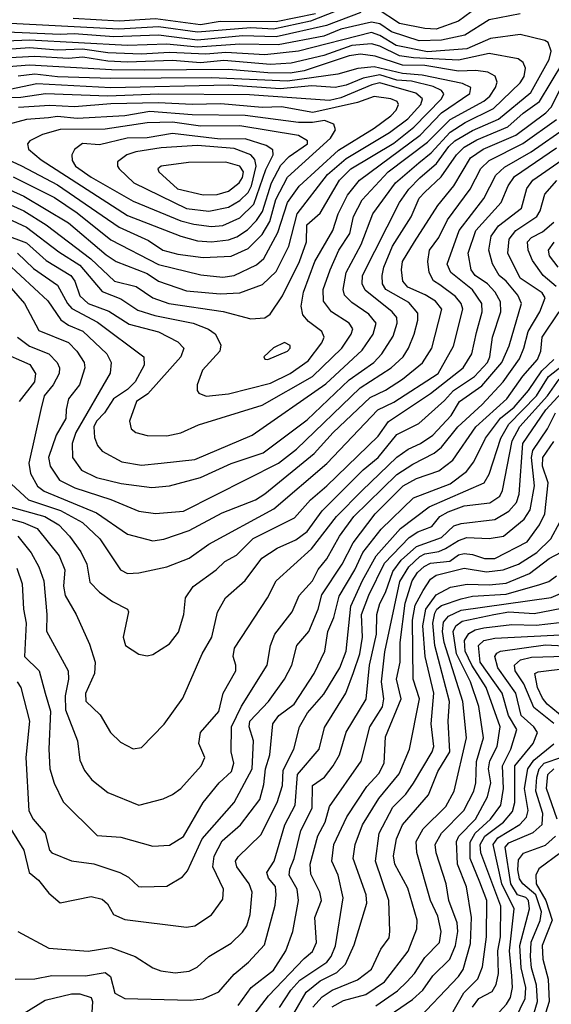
# Model space of a CAD drawing. Extents: x 1308313 to 1441400, y 959662 to 1036319.
# Tile 511 of 656: x 1391351 to 1393246, y 985065 to 988577. Entities that reach past the tile are written whole.
import ezdxf

# ---------------------------------------------------------------- set-up
doc = ezdxf.new("R2010")
doc.units = 0

msp = doc.modelspace()

# ---------------------------------------------------------------- linework, layer by layer
at = {"layer": '0CON10XD'}
for points in [[(1393005, 988638.7), (1392915, 988572.1), (1392835, 988543.8), (1392795, 988545.6), (1392705, 988563.6), (1392625, 988616.1)], [(1393135, 988598.4), (1393025, 988576.9), (1392937.8, 988522.2), (1392855, 988504.3), (1392775, 988502.5), (1392676.3, 988533.6), (1392635, 988562.5), (1392605, 988568), (1392495, 988543.6), (1392435, 988518.5), (1392272.2, 988487.8), (1392135, 988490.1), (1391985, 988479.7), (1391875, 988490), (1391735, 988485.7), (1391385, 988504.3), (1391245, 988499)], [(1392475, 988606.9), (1392387.3, 988572.7), (1392256, 988544), (1392175, 988547.8), (1391985, 988532.9), (1391845, 988552.3), (1391703.7, 988543.7), (1391295, 988564.8)], [(1392567.3, 988602.7), (1392445, 988556.1), (1392265, 988516.8), (1392145, 988519.9), (1391985, 988504), (1391845, 988521.6), (1391686.3, 988516.3), (1391545, 988527.4), (1391495, 988524.3), (1391305, 988533.4)], [(1392405, 988598.1), (1392265, 988570.1), (1392065, 988571), (1391995, 988558.9), (1391835, 988581), (1391705, 988571.6), (1391541.3, 988581.3)], [(1391821.5, 986908.5), (1391885, 986914.7), (1391995, 986944.1), (1392105, 986993.6), (1392218.3, 987031.7), (1392375, 987150.2), (1392525, 987292.3), (1392613, 987355), (1392642.3, 987385), (1392681.8, 987448.2), (1392696.7, 987495), (1392695.2, 987515), (1392678.9, 987535), (1392581.9, 987611.9), (1392571.6, 987635), (1392573.4, 987665), (1392704.2, 987925.8), (1392737.6, 987972.4), (1392777.3, 988012.7), (1392836.2, 988063.8), (1392880.1, 988125), (1392902.5, 988145), (1392965, 988182.6), (1393057.6, 988222.4), (1393172.5, 988317.5), (1393237.9, 988435), (1393245.2, 988465.2), (1393235, 988495.6), (1393223.4, 988503.4), (1393135, 988524.5), (1393029.5, 988510.5), (1392945, 988473.2), (1392805, 988462.5), (1392693.2, 988485), (1392635, 988520.8), (1392605, 988531.9), (1392345, 988465.4), (1392225, 988451.8), (1392085, 988460.9), (1392014.1, 988454.1), (1391885, 988460.6), (1391784.2, 988454.2), (1391665, 988459.6), (1391575, 988472.4), (1391485, 988469.1), (1391385, 988476.5), (1391115, 988456.4)], [(1391785, 986988), (1391855, 986994.8), (1391975, 987007.8), (1392179.5, 987095), (1392442, 987278), (1392571.8, 987398.2), (1392611, 987455), (1392621.3, 987495), (1392595, 987527.3), (1392535, 987569), (1392509, 987595), (1392504.1, 987615), (1392514.3, 987675), (1392567.5, 987775), (1392610.2, 987885), (1392690.5, 987995), (1392773.4, 988066.6), (1392818.1, 988101.9), (1392885, 988176), (1392939.3, 988210.7), (1393040, 988260), (1393135, 988351.9), (1393148.9, 988375), (1393153.7, 988405), (1393145.3, 988425), (1393128, 988438), (1393025, 988457.2), (1392915, 988433.4), (1392755, 988441), (1392705, 988448.7), (1392635, 988483.5), (1392605, 988491.2), (1392535, 988485.7), (1392435, 988450.1), (1392318, 988422), (1392245, 988417.3), (1392078.5, 988431.5), (1391995, 988423.9), (1391895, 988431.5), (1391735, 988425.5), (1391665, 988429.2), (1391575.8, 988444.2), (1391525, 988439.3), (1391405, 988446.6), (1391115, 988430.4)], [(1391875, 987093.4), (1391925, 987103.3), (1391988.3, 987131.7), (1392215, 987202.7), (1392395.1, 987304.9), (1392499, 987405), (1392532.7, 987455), (1392538.9, 987475), (1392525.3, 987495), (1392461.8, 987535), (1392433.8, 987573.8), (1392432.1, 987615), (1392458.1, 987685), (1392489, 987755), (1392527.7, 987815), (1392541.2, 987875), (1392571.7, 987935), (1392663.8, 988035), (1392805, 988140.6), (1392885, 988220.8), (1393005, 988286.4), (1393026.3, 988305), (1393047.4, 988335), (1393053.5, 988355), (1393045.5, 988375.5), (1393020.3, 988390.3), (1392976.7, 988396.7), (1392915, 988394.3), (1392795, 988413.6), (1392715, 988415.1), (1392617.6, 988447.6), (1392565.6, 988454.4), (1392525, 988448), (1392365, 988394.5), (1392315, 988386.4), (1392235, 988387.3), (1392095, 988400), (1391795, 988397.3), (1391678.1, 988398.1), (1391385.1, 988415.1), (1391175, 988398.4)], [(1391835, 986815.7), (1391935, 986824.4), (1392273.8, 986995), (1392337.3, 987045), (1392565, 987263.5), (1392675.1, 987334.9), (1392717.7, 987375), (1392737.2, 987405), (1392757, 987455), (1392770, 987505), (1392770.1, 987530.1), (1392738.6, 987568.6), (1392656, 987615), (1392643.7, 987635), (1392642.6, 987665), (1392648.9, 987695), (1392680.2, 987769.8), (1392746.3, 987873.7), (1392775, 987941.1), (1392795, 987961.6), (1392853.2, 988016.8), (1392907.6, 988095), (1392935, 988122.3), (1392980.7, 988149.3), (1393091.6, 988195), (1393145.6, 988244.4), (1393204.2, 988285), (1393286.6, 988423.4)], [(1392015, 987234.7), (1392095, 987242.2), (1392245, 987281), (1392315, 987314.8), (1392379.1, 987360.9), (1392428.4, 987425), (1392436.2, 987445), (1392427.3, 987465), (1392380.3, 987500.3), (1392360.2, 987525), (1392354.5, 987555), (1392362.2, 987605), (1392403.3, 987715), (1392467, 987825), (1392485.7, 987885), (1392519.2, 987950.8), (1392562.6, 988005), (1392777.9, 988165), (1392854.5, 988245.5), (1392955.8, 988314.2), (1392958.8, 988335), (1392929.6, 988349.6), (1392785, 988380), (1392715, 988385.8), (1392615, 988409.3), (1392556.2, 988403.8), (1392485, 988383.4), (1392305, 988358.6), (1392035, 988370.5), (1391675, 988367.4), (1391485, 988373.2), (1391405, 988383.5), (1391345, 988376.1)], [(1392065, 987598.9), (1392135, 987603.4), (1392216.8, 987633.2), (1392265, 987679.3), (1392310.5, 987769.5), (1392340.3, 987885), (1392448.3, 988025), (1392515, 988082.6), (1392669, 988175), (1392735, 988224.1), (1392780.4, 988275), (1392786.7, 988295), (1392763.4, 988315), (1392635, 988351.7), (1392606.1, 988345), (1392495, 988298.2), (1392455, 988289.1), (1392170.3, 988309.7), (1391845, 988311.4), (1391664.6, 988304.6), (1391442.8, 988312.8), (1391355, 988299.7), (1391285, 988298.9)], [(1392175, 987510.3), (1392225, 987513.3), (1392243.4, 987526.6), (1392287.9, 987592.1), (1392348.5, 987715), (1392373.4, 987785), (1392374.8, 987845), (1392422.4, 987887.6), (1392490.3, 988005), (1392531.7, 988045), (1392685, 988137), (1392756.3, 988193.7), (1392854.8, 988295), (1392862.5, 988312.5), (1392854.3, 988325), (1392825, 988338.6), (1392747.5, 988357.5), (1392695, 988361.8), (1392635, 988380.2), (1392575, 988369.3), (1392515, 988343.6), (1392475.4, 988335.4), (1392391.6, 988341.6), (1392279.1, 988330.9), (1392095, 988344), (1391675, 988334.6), (1391411.5, 988348.5), (1391315, 988328)], [(1391825, 986718), (1391865, 986724.3), (1391955, 986754.8), (1392072.3, 986817.7), (1392190.9, 986865), (1392225, 986885.7), (1392400.5, 987029.5), (1392468.4, 987105), (1392600.5, 987229.5), (1392654.6, 987255.4), (1392715, 987294.8), (1392786.3, 987353.7), (1392820.6, 987405), (1392855.6, 987545), (1392832.8, 987572.8), (1392796.3, 987596.4), (1392735, 987623.6), (1392716.4, 987645), (1392711.6, 987685), (1392715.2, 987715), (1392758, 987785), (1392841.9, 987915), (1392898.8, 987985), (1392958.5, 988085), (1393002.9, 988115), (1393119, 988165), (1393226.2, 988245), (1393245, 988265.2), (1393290.9, 988355)], [(1392075, 987658.3), (1392115, 987664.8), (1392195, 987702.3), (1392220.6, 987725), (1392271.4, 987818.6), (1392305.3, 987924.7), (1392346.6, 987983.4), (1392487.7, 988112.3), (1392615, 988190.4), (1392674.3, 988235), (1392693.3, 988255), (1392700.9, 988275), (1392696.1, 988285), (1392674.4, 988295), (1392615, 988303.1), (1392555, 988282), (1392396.1, 988246.1), (1392283.9, 988266.1), (1392215.5, 988264.5), (1392067.2, 988277.2), (1391965, 988275.3), (1391845, 988280.4), (1391675, 988277.5), (1391546, 988266), (1391458.4, 988271.6), (1391345.8, 988264.2)], [(1392005, 987728.7), (1392105, 987734.2), (1392165, 987761.7), (1392215, 987810.8), (1392242.3, 987857.7), (1392263.8, 987936.2), (1392305, 988015.7), (1392458.6, 988155), (1392476.2, 988185), (1392471.2, 988205), (1392437.2, 988217.2), (1392395, 988210.1), (1392345, 988210.9), (1392154.5, 988235.5), (1391965, 988238.5), (1391815, 988249.3), (1391725, 988234.5), (1391555, 988224.7), (1391485, 988232.3), (1391452.7, 988227.3), (1391375, 988220.9), (1391295, 988199.7)], [(1392035, 987784.9), (1392095, 987792.1), (1392125, 987802.7), (1392162.3, 987827.7), (1392195, 987861.6), (1392216.3, 987893.7), (1392248.3, 987995), (1392282.1, 988057.9), (1392310.8, 988089.2), (1392376.2, 988135), (1392376.4, 988145), (1392345, 988164), (1392135, 988198.2), (1391995, 988197.6), (1391895, 988211.6), (1391805, 988208.9), (1391655, 988187.4), (1391495, 988185.4), (1391432.1, 988167.9), (1391386.9, 988145), (1391378.2, 988135), (1391382.3, 988115), (1391427.6, 988077.6), (1391735, 987879), (1391924.6, 987804.7), (1391985, 987788.7), (1392035, 987784.9)], [(1391735, 986602), (1391775, 986604), (1391875, 986625.8), (1391955, 986656.1), (1392025, 986706.7), (1392257.2, 986832.8), (1392445.9, 986994.1), (1392628.1, 987185), (1392685, 987213.3), (1392842.7, 987315), (1392896.9, 987413.1), (1392930.3, 987545), (1392924.5, 987565), (1392905, 987589.4), (1392848.5, 987631.5), (1392825.5, 987645.5), (1392810.2, 987675), (1392806.3, 987715), (1392811.2, 987755), (1392845, 987800), (1392876.2, 987863.8), (1392957, 987973), (1392995, 988046.6), (1393024.8, 988075), (1393145, 988135.3), (1393265, 988221.9)], [(1391805, 986307.5), (1391825, 986313.3), (1391885, 986350.9), (1391917.1, 986392.9), (1391935.4, 986455), (1391941.8, 986515), (1391969.2, 986555), (1392051.5, 986615), (1392081.8, 986645), (1392123.2, 986666.8), (1392183.3, 986726.7), (1392330.2, 986799.8), (1392387.8, 986865), (1392446.1, 986913.9), (1392628.9, 987091.1), (1392665.5, 987144.5), (1392815.8, 987244.2), (1392931.3, 987335), (1392963, 987385), (1392978.9, 987461.1), (1392999.4, 987535), (1392998.5, 987565), (1392965, 987613.3), (1392888.1, 987675), (1392874.8, 987705), (1392917, 987825), (1393005, 987940), (1393047.8, 988022.2), (1393079.3, 988050.7), (1393173.8, 988106.2), (1393303.4, 988196.6)], [(1392035, 987839.5), (1392075, 987843.2), (1392135, 987870.2), (1392185, 987918.7), (1392227.6, 988042.4), (1392254.1, 988095), (1392253.7, 988113.7), (1392229, 988129), (1392155, 988152.8), (1392065, 988151), (1391895, 988171.2), (1391805, 988155.4), (1391734.2, 988155), (1391635, 988130.6), (1391574.1, 988135.9), (1391545.7, 988114.3), (1391536.7, 988095), (1391537.9, 988075), (1391549.7, 988055), (1391605, 988016.1), (1391755, 987930), (1391925, 987860.3), (1391971.8, 987848.2), (1392035, 987839.5)], [(1391186.7, 988135), (1391356.6, 988056.6), (1391485, 987988), (1391705, 987837.3), (1391809.3, 987789.3), (1391861.2, 987755), (1391915, 987740.7), (1392005, 987728.7)], [(1392025, 987894.9), (1392095, 987908.8), (1392135, 987932.1), (1392165, 987960.5), (1392176.9, 987985), (1392193.6, 988055), (1392189.2, 988079.2), (1392175, 988095.2), (1392115, 988117.3), (1391985, 988128), (1391855, 988120.7), (1391764.5, 988105.5), (1391732.1, 988095), (1391699.2, 988070.8), (1391698.8, 988055), (1391705.3, 988045), (1391757.1, 987995), (1391945, 987904.3), (1392025, 987894.9)], [(1391755, 985976.7), (1391785, 985980.6), (1391865.3, 986064.7), (1391932.8, 986157.2), (1392000.6, 986315), (1392035.3, 986375), (1392056.2, 986463.8), (1392084.6, 986515), (1392155, 986576.7), (1392213.4, 986656.6), (1392268.5, 986691.5), (1392335, 986722.2), (1392375, 986751.6), (1392429.5, 986825), (1392575, 986971), (1392628.7, 987015), (1392695, 987097.4), (1392773.5, 987136.5), (1392865, 987219), (1392896.8, 987255), (1392972.5, 987305), (1393018.7, 987355), (1393026.9, 987375), (1393036.9, 987445), (1393065.8, 987535), (1393065, 987570.6), (1393046.2, 987605), (1393019, 987635), (1392974.5, 987665), (1392960.7, 987685), (1392949.3, 987745), (1392976.7, 987825), (1393067.8, 987925), (1393092.8, 987985), (1393115, 988018.5), (1393265, 988120.1)], [(1391775, 985774.7), (1391862, 985798), (1391895, 985813.3), (1391924.8, 985835.2), (1391997.1, 985915), (1392010.7, 985945), (1391989.6, 985995), (1391995.4, 986035), (1392060.7, 986109.3), (1392075.7, 986175), (1392121.1, 986255), (1392121.8, 986275), (1392111.4, 986305), (1392116.7, 986335), (1392234.7, 986515), (1392265.3, 986575), (1392390.7, 986689.3), (1392479.8, 986805), (1392571.7, 986898.3), (1392695, 987016.5), (1392736, 987045), (1392779.7, 987065), (1392824.1, 987095), (1392888.6, 987165), (1392919.2, 987215), (1392998.4, 987271.6), (1393069.5, 987355), (1393096.2, 987413.8), (1393140, 987565), (1393127.2, 987595), (1393085.2, 987645), (1393059.8, 987665), (1393036.9, 987706.9), (1393023.2, 987755), (1393031.2, 987805), (1393058.2, 987841.8), (1393139.4, 987905), (1393158.8, 987975), (1393180.2, 988005), (1393285, 988077.9)], [(1392005, 987953.1), (1392055, 987954.3), (1392095, 987965.8), (1392132.7, 987995), (1392144.8, 988015), (1392148.1, 988035), (1392135, 988055.2), (1392085, 988069.1), (1391952.2, 988067.8), (1391854.8, 988055.2), (1391842.7, 988045), (1391846.5, 988035), (1391913.8, 987973.8), (1392005, 987953.1)], [(1391165, 988038.3), (1391365, 987948.4), (1391525, 987852.8), (1391658.6, 987738.6), (1391695, 987714.4), (1391805, 987671.6), (1391845, 987644.8), (1391945, 987610.5), (1392065, 987598.9)], [(1391327.3, 988017.3), (1391475, 987942.7), (1391555, 987888), (1391675, 987791.9), (1391845, 987704.6), (1391996.9, 987666.9), (1392075, 987658.3)], [(1391825, 985629.1), (1391885, 985632.5), (1391935, 985663.6), (1392005.1, 985784.9), (1392062.2, 985855), (1392105.3, 985895), (1392113.5, 985925), (1392104, 985965), (1392105.2, 986055), (1392141.2, 986128.8), (1392233, 986275), (1392244.6, 986345), (1392260, 986385), (1392322.6, 986465), (1392346.7, 986523.3), (1392395, 986575.8), (1392414.2, 986615.8), (1392446, 986654), (1392491, 986735), (1392541.6, 986805), (1392695, 986955.4), (1392752.2, 986992.2), (1392828.6, 987031.4), (1392855, 987052), (1392912.7, 987125), (1392999.5, 987205), (1393074.2, 987285), (1393132.2, 987367.8), (1393148.6, 987405), (1393163.7, 987465), (1393205, 987534.7), (1393224.1, 987585), (1393213.1, 987603.1), (1393134.5, 987655), (1393091, 987745), (1393095.9, 987795), (1393119.2, 987825), (1393194.2, 987875.8), (1393205.9, 987895), (1393223.3, 987955), (1393265.7, 988004.3)], [(1391245, 987949.6), (1391365, 987895.9), (1391445.5, 987845.5), (1391604.6, 987724.6), (1391688.7, 987645), (1391765.9, 987625.9), (1391825, 987585.2), (1391881.9, 987565), (1392076.6, 987536.5), (1392175, 987510.3)], [(1391205, 987915.4), (1391375, 987837.2), (1391489.8, 987749.8), (1391565, 987701.9), (1391645, 987607.6), (1391711.1, 987581.1), (1391771.5, 987541.5), (1391832, 987522), (1391968.9, 987495), (1392023.8, 987473.8), (1392047, 987457), (1392068, 987418), (1392064.7, 987395), (1392002.4, 987327.6), (1391983.5, 987275), (1391983.3, 987255), (1391989.4, 987245), (1392015, 987234.7)], [(1393263.7, 987625), (1393216.6, 987665), (1393178.9, 987718.9), (1393163.3, 987755), (1393161.2, 987785), (1393175, 987800.8), (1393215, 987820.7), (1393254.9, 987855.1)], [(1391295, 987811.6), (1391375, 987781.7), (1391445, 987718.4), (1391532.4, 987665), (1391546.6, 987645), (1391565, 987591.9), (1391594.8, 987565), (1391667.8, 987537.8), (1391740.8, 987490.8), (1391845, 987463.7), (1391915, 987428.2), (1391936.2, 987405), (1391924.7, 987375), (1391807.2, 987242.8), (1391766.8, 987215), (1391742.5, 987145), (1391747.6, 987117.6), (1391764.3, 987104.3), (1391805, 987093.5), (1391875, 987093.4)], [(1393270.4, 987695), (1393240, 987735), (1393235.7, 987755), (1393255.7, 987784.3)], [(1391342.4, 987745), (1391399.8, 987689.8), (1391485, 987629.8), (1391520.7, 987565), (1391536.8, 987546.8), (1391627.8, 987497.8), (1391793.6, 987375), (1391794.7, 987345), (1391761.9, 987285), (1391735, 987258.3), (1391685, 987224.4), (1391653.5, 987175), (1391624.6, 987145), (1391614.8, 987125), (1391617.3, 987087.3), (1391628.3, 987058.3), (1391645, 987038.2), (1391715, 987000.2), (1391785, 986988)], [(1391305, 987709.6), (1391451, 987575), (1391497.1, 987507.1), (1391525, 987487.7), (1391575.9, 987465.9), (1391661.6, 987385), (1391677, 987355), (1391673.2, 987316.8), (1391551.1, 987105), (1391537.9, 987065), (1391538.5, 987015), (1391570.7, 986970.7), (1391625, 986944.1), (1391712.7, 986922.7), (1391821.5, 986908.5)], [(1391279.6, 987665), (1391367.9, 987565), (1391419.1, 987469.1), (1391525, 987425.6), (1391554.8, 987395), (1391580, 987355), (1391582.4, 987335), (1391563.5, 987275), (1391524.8, 987225), (1391516.8, 987186.8), (1391514.8, 987155), (1391481.2, 987095), (1391453.2, 987015), (1391458.9, 986985), (1391492.6, 986935), (1391546.8, 986906.8), (1391675.7, 986865.7), (1391775, 986824.3), (1391835, 986815.7)], [(1391785, 985484.4), (1391875, 985486.4), (1391931, 985519), (1391949.3, 985540.7), (1392001.4, 985655), (1392115.2, 985785), (1392179.7, 985905), (1392184.4, 986005), (1392168.3, 986055), (1392171, 986075), (1392237.4, 986145), (1392295.3, 986225), (1392320.5, 986275), (1392339.1, 986345), (1392381.2, 986395), (1392415.2, 986475), (1392428, 986525), (1392500.9, 986635), (1392539.1, 986710.9), (1392618.5, 986815), (1392717.8, 986915), (1392765, 986940.9), (1392845, 986968.3), (1392894.5, 987005.5), (1392976.7, 987125), (1393087.1, 987225), (1393145, 987305.2), (1393197, 987365), (1393208.8, 987395), (1393213.2, 987445), (1393273.7, 987535)], [(1391343, 987445), (1391385, 987412.6), (1391455, 987385.2), (1391484.2, 987355), (1391492.2, 987335), (1391490.8, 987315), (1391469.8, 987275), (1391437.5, 987235), (1391426.2, 987186.2), (1391383.5, 986995), (1391389, 986959), (1391413.7, 986913.7), (1391438.2, 986895), (1391625, 986818.2), (1391735, 986742.4), (1391825, 986718)], [(1392235, 987364.6), (1392305, 987394.7), (1392315.3, 987405), (1392315.2, 987415.2), (1392294.6, 987425.4), (1392255, 987407.1), (1392221.4, 987375), (1392225, 987366.7), (1392235, 987364.6)], [(1391276.9, 987395), (1391387.1, 987347.1), (1391407, 987315), (1391403.7, 987285), (1391349.2, 987215)], [(1391905, 985177.4), (1391955, 985183.4), (1391982.9, 985197.1), (1392025.2, 985234.8), (1392105, 985283.3), (1392145, 985321.8), (1392160, 985345), (1392172.9, 985385), (1392179.1, 985465), (1392168.8, 985495), (1392125.3, 985555), (1392120.6, 985575), (1392129.1, 985590.9), (1392210.8, 985669.2), (1392268.6, 985785), (1392287.7, 985845), (1392289.4, 985900.6), (1392328.1, 985975), (1392348.6, 986055), (1392377.3, 986105), (1392435, 986171.6), (1392492.4, 986265), (1392514.8, 986325), (1392531, 986485), (1392572.9, 986577.1), (1392621, 986665), (1392707.9, 986762.1), (1392810.2, 986839.8), (1393006.7, 986925), (1393024.4, 986955.6), (1393066.4, 987085), (1393094.7, 987135), (1393193, 987235), (1393236.6, 987305), (1393313.5, 987365)], [(1391945, 985340), (1391975, 985344.5), (1392035, 985384.5), (1392075, 985440), (1392077.5, 985475), (1392039.3, 985555), (1392043.4, 985593.4), (1392072.3, 985647.7), (1392138.1, 985705), (1392207.2, 985795), (1392221.2, 985848.8), (1392227.2, 985905), (1392242.6, 985955), (1392252.8, 986065), (1392274.2, 986095), (1392329.6, 986135), (1392400.2, 986245), (1392438.6, 986325), (1392449.7, 986395), (1392471, 986445), (1392489.1, 986520.9), (1392545.1, 986615), (1392573.8, 986676.2), (1392639.6, 986760.4), (1392755, 986872.1), (1392885, 986921.8), (1392943.9, 986965), (1392969.5, 987000.5), (1393011, 987085), (1393064.6, 987155.4), (1393114.2, 987195), (1393165, 987254.8), (1393212, 987325), (1393255.5, 987365)], [(1391959.9, 985080.1), (1392005, 985084.2), (1392060.3, 985109.7), (1392115, 985171.9), (1392166.5, 985215), (1392223.2, 985276.8), (1392261.5, 985418.5), (1392265.2, 985455), (1392262.4, 985485), (1392237.4, 985515), (1392232, 985535), (1392257.4, 985575), (1392296.2, 985705), (1392333.1, 985775), (1392341, 985885), (1392418.6, 985975), (1392437.4, 986052.6), (1392512.9, 986175), (1392541.1, 986248.9), (1392563.7, 986315), (1392573, 986375), (1392569.2, 986455), (1392595.9, 986524.1), (1392651.5, 986638.5), (1392739.7, 986730.3), (1392770.2, 986749.8), (1392820.6, 986769.4), (1392848.5, 986805), (1392877.8, 986822.2), (1392935, 986843.2), (1393026.7, 986853.3), (1393062, 986878), (1393072, 986898), (1393105.9, 987075), (1393133.6, 987126.4), (1393232.8, 987235), (1393274.3, 987295)], [(1392129.2, 985060.8), (1392175.8, 985125), (1392255, 985186.6), (1392299.1, 985255), (1392324.7, 985325), (1392345.2, 985435), (1392339.4, 985475), (1392311.2, 985525), (1392313.3, 985546.7), (1392328.7, 985585), (1392353.2, 985685), (1392393.9, 985765), (1392394.4, 985845), (1392437.5, 985875), (1392468.8, 985915), (1392490.8, 985955), (1392514.9, 986035.1), (1392586.1, 986153.9), (1392598.1, 986275), (1392622.7, 986385), (1392623.6, 986455), (1392634.3, 986495), (1392655, 986533.8), (1392681.1, 986608.9), (1392711.1, 986648.9), (1392765, 986697.9), (1392855, 986729.8), (1392898.7, 986771.3), (1392925, 986780.4), (1393045, 986794.5), (1393095, 986823.7), (1393121.8, 986855), (1393132, 986885), (1393144.6, 987065.4), (1393226.4, 987185), (1393312, 987278)], [(1392175, 985013.3), (1392237.5, 985095), (1392365, 985228.4), (1392395, 985252.6), (1392409.4, 985285), (1392402.4, 985375), (1392426.1, 985435), (1392420.2, 985465), (1392388.6, 985528.6), (1392386.1, 985565), (1392414.1, 985665.9), (1392440.2, 985715), (1392455, 985770), (1392568.1, 985931.9), (1392598.4, 986055), (1392644.5, 986125.5), (1392648.9, 986155), (1392641.1, 986215), (1392652, 986322), (1392706.3, 986573.7), (1392737.8, 986625), (1392777.8, 986662.2), (1392795, 986671.8), (1392845, 986679.8), (1392869.3, 986690.7), (1392915, 986719.3), (1392945, 986730.3), (1393025, 986726.3), (1393075, 986734.8), (1393149.8, 986795), (1393170.8, 986829.2), (1393185.9, 986915), (1393175.1, 987015), (1393179.6, 987040.4), (1393232.1, 987117.9), (1393260.4, 987175)], [(1392277.2, 985052.8), (1392317.6, 985115), (1392349.4, 985150.6), (1392445.6, 985215), (1392461.1, 985235), (1392476.1, 985273.9), (1392504, 985445), (1392486, 985525), (1392463.5, 985575), (1392470.6, 985635), (1392516.7, 985733.3), (1392588, 985842), (1392631.6, 985888.4), (1392650.2, 985925), (1392655, 986018.6), (1392710.3, 986155), (1392694.6, 986225), (1392706.7, 986285), (1392707, 986355), (1392724.5, 986495.5), (1392749.6, 986575), (1392768.9, 986605), (1392793.1, 986626.9), (1392815, 986638.1), (1392884, 986646), (1392915, 986668.6), (1392935, 986673.5), (1392965, 986670), (1393007.5, 986655), (1393045, 986655.4), (1393160.4, 986715), (1393204.5, 986775), (1393222.7, 986815), (1393234.5, 986925), (1393214.5, 986985), (1393215.3, 987015), (1393255, 987072.4)], [(1391320.9, 986920.9), (1391381.7, 986865), (1391496.2, 986826.2), (1391574.2, 986784.2), (1391635.8, 986725), (1391709.4, 986615), (1391735, 986602)], [(1391295, 986845.6), (1391440.6, 986805), (1391490.2, 986775), (1391528.5, 986735), (1391568.5, 986678.5), (1391590, 986635), (1391600.9, 986570.9), (1391635, 986535.3), (1391681.8, 986501.8), (1391735.5, 986475), (1391738.8, 986465), (1391719.3, 986375), (1391727.5, 986345), (1391775, 986313.5), (1391805, 986307.5)], [(1391221.4, 986821.4), (1391363.1, 986783.1), (1391412.7, 986762.7), (1391491.4, 986665), (1391511.2, 986615), (1391506.3, 986556.3), (1391513.1, 986523.1), (1391552, 986455), (1391600, 986350), (1391620, 986285), (1391617.8, 986245), (1391585, 986174), (1391586.2, 986146.2), (1391637.2, 986097.2), (1391674.8, 986034.8), (1391709.8, 985999.8), (1391755, 985976.7)], [(1392328.2, 985031.8), (1392371.8, 985108.2), (1392421.9, 985148.1), (1392481.2, 985178.8), (1392511.7, 985208.3), (1392542.9, 985277.1), (1392588.1, 985425), (1392586, 985455), (1392539.3, 985585), (1392546.8, 985635), (1392572.4, 985705), (1392630.7, 985799.3), (1392703.6, 985886.4), (1392740.4, 985975), (1392776, 986155), (1392753.9, 986225), (1392751.1, 986435), (1392761, 986489), (1392788.9, 986541.1), (1392815, 986581.6), (1392835, 986595.4), (1392935, 986620.3), (1393015, 986607.3), (1393074.7, 986615.3), (1393128.8, 986635), (1393195, 986676.2), (1393244.4, 986725.6), (1393276.7, 986785)], [(1391344.3, 986734.3), (1391391.7, 986675), (1391419.4, 986625), (1391436.7, 986575), (1391447.9, 986455), (1391446.4, 986396.4), (1391523.2, 986255), (1391524.4, 986225), (1391512.2, 986165), (1391514.3, 986115), (1391556.7, 986005), (1391565.3, 985935.3), (1391581.2, 985898.8), (1391607.5, 985865), (1391665, 985820.8), (1391775, 985774.7)], [(1392395.2, 985055), (1392428.7, 985091.3), (1392465, 985114.9), (1392555, 985152.1), (1392605, 985190), (1392638.1, 985261.9), (1392667.6, 985302.4), (1392670.8, 985325), (1392667, 985435), (1392618.7, 985575), (1392632.1, 985675), (1392681.4, 985768.6), (1392727.7, 985815), (1392755, 985854.1), (1392821, 985965), (1392826.8, 985985), (1392817.2, 986065), (1392827.2, 986175), (1392796.5, 986305), (1392788.2, 986415), (1392798.4, 986475), (1392835, 986525.7), (1392886.5, 986553.5), (1392946.3, 986563.7), (1393025, 986561.2), (1393085, 986567.2), (1393168, 986602), (1393238.9, 986655), (1393281.7, 986678.3)], [(1391340.2, 986620.2), (1391359.6, 986565), (1391364.1, 986475), (1391374.1, 986425), (1391368.2, 986305), (1391419.5, 986255), (1391441.1, 986175), (1391460.6, 986110.6), (1391454.4, 985974.4), (1391458.5, 985905), (1391473.2, 985853.2), (1391505, 985787.3), (1391627.1, 985667.1), (1391711.2, 985661.2), (1391825, 985629.1)], [(1392464.5, 985055.5), (1392505, 985078.4), (1392585, 985099.4), (1392651.3, 985145), (1392736.1, 985253.9), (1392766.3, 985333.7), (1392768.3, 985365), (1392735, 985478.9), (1392688.5, 985565), (1392683.4, 985595), (1392694.5, 985655), (1392715.1, 985704.9), (1392807.9, 985812.1), (1392841.8, 985895), (1392884, 985966), (1392878.4, 986075), (1392883.6, 986145), (1392830.7, 986345), (1392824.1, 986425), (1392830.2, 986459.8), (1392838.1, 986475), (1392855, 986488.1), (1392925, 986511.4), (1392965, 986520.9), (1393085, 986528.5), (1393205, 986563), (1393237.1, 986572.9), (1393265, 986593.3)], [(1392620.2, 985059.8), (1392697.7, 985112.3), (1392731.3, 985145), (1392758.5, 985175), (1392795, 985231.6), (1392847.3, 985285), (1392853, 985325), (1392841.1, 985378.9), (1392815.2, 985434.8), (1392766.6, 985606.6), (1392764.4, 985645), (1392789.1, 985690.9), (1392869.4, 985770.6), (1392899.3, 985825), (1392943.8, 986015), (1392930.7, 986145), (1392863.5, 986355), (1392858.3, 986395), (1392862.1, 986427.9), (1392880, 986450), (1392925, 986470.8), (1393245, 986515.8), (1393314.1, 986545.9)], [(1392645, 985009.3), (1392751.7, 985081.7), (1392788.4, 985115), (1392824.2, 985165.8), (1392883.7, 985226.3), (1392904.9, 985275), (1392912.9, 985325), (1392910.7, 985355), (1392880.9, 985435), (1392871.2, 985495), (1392835.3, 985604.7), (1392832.5, 985635), (1392855, 985675.2), (1392934.4, 985755.6), (1392970, 985825), (1392977, 985855), (1392978.9, 985931.1), (1393004.8, 986015), (1392987.2, 986127.2), (1392958.2, 986215), (1392907.9, 986315), (1392895.9, 986395), (1392905.5, 986415), (1392928.4, 986431.6), (1393040.9, 986455), (1393095, 986465.2), (1393185, 986458.4), (1393315, 986484)], [(1392755.1, 984994.9), (1392915, 985163.4), (1392931.3, 985188.7), (1392958, 985282), (1392961.5, 985375), (1392943.7, 985483.7), (1392911.6, 985565), (1392907.7, 985645), (1392916.2, 985665), (1392975.8, 985725), (1393019, 985805), (1393030.2, 985855), (1393022.1, 985905), (1393026.3, 985933.7), (1393053.1, 985985), (1393063.8, 986055), (1393014.2, 986195), (1392962.5, 986275), (1392939.2, 986325), (1392937.1, 986362.9), (1392952.3, 986387.7), (1392975, 986401), (1393005, 986408.4), (1393105, 986419.9), (1393192.3, 986417.7), (1393275, 986426.9)], [(1392861.8, 984978.2), (1392934.2, 985105.8), (1392984.6, 985155.4), (1393001.1, 985198.9), (1393014.9, 985305), (1393016.4, 985435), (1392990.7, 985500.7), (1392956.2, 985585), (1392956.6, 985643.4), (1392974.8, 985675.2), (1393029, 985725), (1393066.5, 985775), (1393075.8, 985834.2), (1393072.5, 985915), (1393101.5, 985975), (1393123.7, 986045), (1393093.2, 986095), (1393071.4, 986175), (1392992, 986285), (1392985.9, 986345), (1393005, 986362.9), (1393045, 986371.4), (1393324.7, 986385.3)], [(1392965.1, 985054.9), (1392987.8, 985085), (1393035, 985110.2), (1393049.8, 985135), (1393057.7, 985175), (1393055.6, 985255), (1393064.4, 985305), (1393065.5, 985415), (1392994.9, 985605), (1392992.1, 985635), (1393008.5, 985665), (1393075.5, 985714.5), (1393107.4, 985752.6), (1393116.2, 985785), (1393116, 985915), (1393181.1, 985995), (1393196.6, 986035), (1393183.5, 986055), (1393138.6, 986095), (1393119.2, 986175), (1393054.9, 986265), (1393044.4, 986305), (1393052.1, 986317.9), (1393065.4, 986324.6), (1393225, 986347.1), (1393335, 986340.8)], [(1393255, 986067), (1393184.2, 986124.2), (1393148.4, 986208.4), (1393117.4, 986255), (1393115.2, 986275), (1393135.8, 986294.2), (1393175, 986303.3), (1393295, 986306.8)], [(1393291.6, 986085), (1393231.5, 986135), (1393215, 986156.4), (1393196.4, 986195), (1393187.3, 986245), (1393198.9, 986251.1), (1393305, 986263.9)], [(1391341.4, 986215), (1391354.8, 986195), (1391385.2, 986075), (1391372.2, 985945), (1391382.6, 985755), (1391398.2, 985725), (1391441.8, 985675), (1391457.1, 985615), (1391464.8, 985604.8), (1391535, 985576.6), (1391615, 985565.9), (1391707.1, 985535), (1391738.4, 985518.4), (1391774.6, 985484.6), (1391785, 985484.4)], [(1393025, 984996.9), (1393086.3, 985065), (1393100.7, 985089.3), (1393108, 985125), (1393105, 985165.8), (1393097.5, 985255), (1393113.7, 985405), (1393070.1, 985495), (1393038.5, 985635), (1393055, 985658.9), (1393133.3, 985706.7), (1393157.8, 985732.2), (1393163.6, 985756.4), (1393150.3, 985835), (1393162.4, 985905), (1393184, 985936), (1393255, 985994.3)], [(1393099.7, 984975), (1393152.5, 985085), (1393154.7, 985125), (1393138.3, 985195), (1393134.2, 985275), (1393168.4, 985405), (1393165, 985435.2), (1393155, 985446), (1393125, 985455.4), (1393102.3, 985495), (1393081.3, 985625), (1393095, 985640.7), (1393181.9, 985678.1), (1393213.3, 985706.7), (1393216, 985745), (1393190.8, 985825), (1393194.7, 985874.7), (1393202.2, 985905), (1393220.7, 985925), (1393283.3, 985946.7)], [(1393266.7, 985725), (1393229.2, 985835), (1393233.9, 985885), (1393255, 985904.9)], [(1391284.5, 985745), (1391364.8, 985615), (1391384.8, 985535), (1391418, 985508), (1391455, 985460.9), (1391495, 985426.9), (1391605, 985448.9), (1391645, 985440.4), (1391663.4, 985423.4), (1391685.5, 985385.5), (1391725, 985367.3), (1391945, 985340)], [(1393185.2, 985034.8), (1393196.8, 985075), (1393193.4, 985133.4), (1393175.5, 985195), (1393171.3, 985235), (1393173.7, 985286.3), (1393205.9, 985364.1), (1393210.6, 985395), (1393191, 985455), (1393144, 985495), (1393132.6, 985512.6), (1393126.8, 985545), (1393129.6, 985580.4), (1393146.6, 985603.4), (1393225, 985632.3), (1393261, 985665)], [(1393279, 985605), (1393201.4, 985548.6), (1393190.4, 985525), (1393191.9, 985495), (1393226, 985435), (1393249.6, 985365), (1393214, 985275), (1393216, 985226), (1393234.9, 985155), (1393238.9, 985075), (1393213.9, 984995)], [(1391343.8, 985325), (1391455, 985265.5), (1391595, 985254.7), (1391675, 985267.1), (1391762, 985235), (1391825, 985195.4), (1391854.3, 985184.3), (1391905, 985177.4)], [(1391335, 985154), (1391405, 985155.3), (1391465, 985167.8), (1391585, 985166.4), (1391655, 985177.7), (1391674.4, 985164.4), (1391689.7, 985105), (1391725, 985085.6), (1391959.9, 985080.1)], [(1391366.6, 985033.4), (1391440.8, 985079.2), (1391535, 985101.7), (1391565, 985102.3), (1391605, 985089.1), (1391610.2, 985075), (1391607.4, 985035)]]:
    msp.add_lwpolyline(points, dxfattribs=at)

doc.saveas('drawing.dxf')
